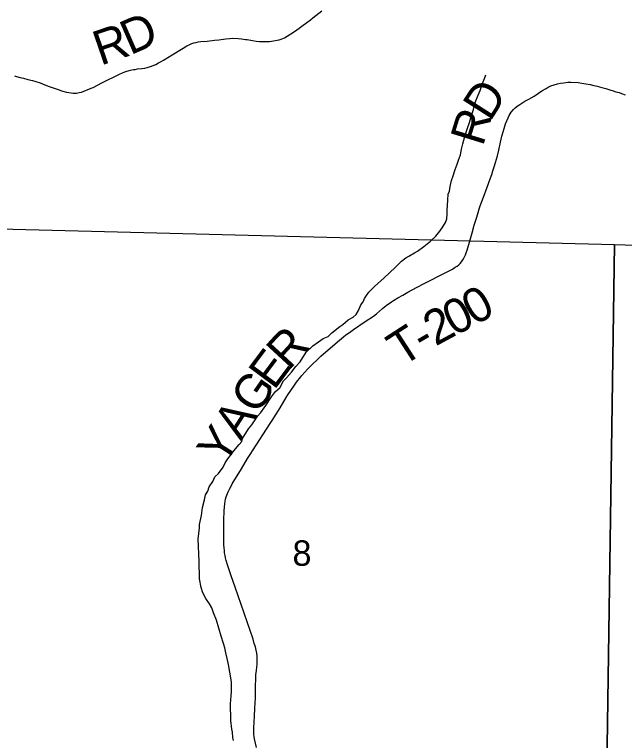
# Model space of a CAD drawing. Extents: x -1.2 to 34, y -8.5 to 22.
# Drawn here: x 3.451 to 4.454, y 15.827 to 17.02 of the extents above; entities that cross this region are included whole.
import ezdxf

# ---------------------------------------------------------------- set-up
doc = ezdxf.new("R2010")
doc.units = 0
for name, color, linetype in [('GM_X_Minor_River', 7, 'Continuous'), ('GM_X_Section', 7, 'Continuous'), ('GM_X_Section_Text', 7, 'Continuous'), ('GM_X_Township_Road', 7, 'Continuous'), ('GM_X_Township_Road_Text', 7, 'Continuous')]:
    doc.layers.add(name, color=color, linetype=linetype)

msp = doc.modelspace()

# ---------------------------------------------------------------- linework, layer by layer
at = {"layer": 'GM_X_Minor_River'}
for points in [[(4.213, 16.8877), (4.2163, 16.895), (4.2203, 16.9068), (4.2236, 16.9149), (4.2257, 16.921)], [(3.7988, 15.9711), (3.7968, 15.9795), (3.7948, 15.9863), (3.7912, 15.9984), (3.7833, 16.0249), (3.7785, 16.0367), (3.7754, 16.045), (3.7719, 16.0518), (3.7657, 16.0604), (3.7606, 16.0699), (3.7579, 16.0786), (3.7554, 16.093), (3.755, 16.1216), (3.7544, 16.1333), (3.7538, 16.1467), (3.7533, 16.1581), (3.7553, 16.1764), (3.7556, 16.1821), (3.7584, 16.197), (3.7605, 16.21), (3.7637, 16.2226), (3.7651, 16.2306), (3.7688, 16.2367), (3.7714, 16.244), (3.7773, 16.2528), (3.7806, 16.2605), (3.7866, 16.2659), (3.794, 16.2763), (3.7973, 16.2836), (3.801, 16.2886), (3.8118, 16.3029), (3.8203, 16.3133), (3.8248, 16.3183), (3.8262, 16.3233), (3.8358, 16.3394), (3.8411, 16.3456), (3.8514, 16.3609), (3.8563, 16.366), (3.8641, 16.3779), (3.8737, 16.3917), (3.88, 16.4006), (3.8871, 16.4068), (3.8934, 16.4183), (3.8982, 16.4233), (3.9064, 16.4326), (3.9139, 16.4415), (3.921, 16.4496), (3.9306, 16.4653), (3.9418, 16.4758), (3.9508, 16.4824), (3.9586, 16.4875), (3.9669, 16.491), (3.9729, 16.4968), (3.986, 16.5073), (3.9909, 16.5108), (3.9998, 16.5182), (4.0081, 16.5229), (4.013, 16.5271), (4.0167, 16.534), (4.0203, 16.5432), (4.0244, 16.5482), (4.0266, 16.5536), (4.0299, 16.5586), (4.0336, 16.564), (4.043, 16.5733), (4.0587, 16.5876), (4.077, 16.6042), (4.0874, 16.6147), (4.0945, 16.6205), (4.0994, 16.6229), (4.1084, 16.6287), (4.1137, 16.6315), (4.1242, 16.6388), (4.135, 16.6478), (4.1436, 16.6559), (4.1503, 16.664), (4.1551, 16.6713), (4.1596, 16.6786), (4.1618, 16.6843), (4.1624, 16.6927), (4.1623, 16.6984), (4.1626, 16.7068), (4.1632, 16.7152), (4.1642, 16.7251), (4.166, 16.7301), (4.1671, 16.7373), (4.1696, 16.7473), (4.1721, 16.7549), (4.1757, 16.7653), (4.179, 16.7741), (4.1812, 16.781), (4.1841, 16.7894), (4.1859, 16.7989), (4.188, 16.8077), (4.192, 16.8219), (4.1952, 16.8318), (4.1988, 16.8429), (4.201, 16.8502), (4.2054, 16.864), (4.2082, 16.8754), (4.213, 16.8877)], [(3.8111, 15.827), (3.8103, 15.832), (3.8094, 15.8411), (3.8086, 15.846), (3.8069, 15.8601), (3.8065, 15.8879), (3.8068, 15.8936), (3.8074, 15.9012), (3.8077, 15.9069), (3.808, 15.9123), (3.8079, 15.9176), (3.8082, 15.9237), (3.8053, 15.9396), (3.8029, 15.9521), (3.8008, 15.962), (3.7988, 15.9711)]]:
    msp.add_lwpolyline(points, dxfattribs=at)
at = {"layer": 'GM_X_Section'}
msp.add_lwpolyline([(3.4269, 16.668), (4.4375, 16.6421), (4.4223, 15.6306), (3.4107, 15.6483)], close=True, dxfattribs=at)
msp.add_lwpolyline([(5.4357, 16.2314), (5.428, 15.6979), (5.4262, 15.6104), (4.4223, 15.6306), (4.4375, 16.6421), (5.3129, 16.6148)], dxfattribs=at)
at = {"layer": 'GM_X_Township_Road'}
for points in [[(3.8585, 16.9757), (3.8646, 16.9756), (3.8705, 16.9759), (3.8767, 16.9766), (3.8828, 16.9777), (3.8861, 16.9785), (3.8896, 16.9796), (3.8923, 16.9806), (3.8952, 16.982), (3.8996, 16.9845), (3.9056, 16.9883), (3.9132, 16.9934), (3.9315, 17.0068), (3.9375, 17.0112), (3.9417, 17.0147), (3.9562, 17.0263)], [(3.4512, 16.9196), (3.4547, 16.9184), (3.4608, 16.9168), (3.4664, 16.9153), (3.4735, 16.9135), (3.4808, 16.9119), (3.4865, 16.9103), (3.4934, 16.9077), (3.501, 16.9048), (3.5084, 16.902), (3.5245, 16.8961), (3.5287, 16.8947), (3.5367, 16.8926), (3.5406, 16.8918), (3.5443, 16.8912), (3.5475, 16.8909), (3.5504, 16.8908), (3.5532, 16.8909), (3.5555, 16.8912), (3.5578, 16.8917), (3.5612, 16.8927), (3.5776, 16.899), (3.5808, 16.9004), (3.595, 16.9077), (3.6238, 16.9221), (3.629, 16.9245), (3.6329, 16.9261), (3.6358, 16.927), (3.6419, 16.9286), (3.6467, 16.9295), (3.6494, 16.9299), (3.6536, 16.9306), (3.6605, 16.9314), (3.6656, 16.9322), (3.6695, 16.9332), (3.6748, 16.9349), (3.6794, 16.9364), (3.6834, 16.9382), (3.6879, 16.9406), (3.6922, 16.943), (3.6961, 16.9453), (3.7104, 16.954), (3.7284, 16.965), (3.7345, 16.9685), (3.7395, 16.9711), (3.743, 16.9726), (3.7461, 16.9737), (3.7494, 16.9744), (3.7534, 16.9751), (3.7574, 16.9756), (3.7678, 16.9765), (3.7798, 16.9777), (3.787, 16.9787), (3.7984, 16.9801), (3.8045, 16.9807), (3.8093, 16.981), (3.819, 16.9807), (3.8243, 16.9802), (3.8309, 16.9793), (3.8335, 16.9789), (3.8366, 16.9784), (3.8395, 16.9779), (3.8427, 16.9772), (3.8487, 16.9764), (3.8537, 16.976), (3.8585, 16.9757)], [(3.849, 15.8157), (3.8457, 15.8299), (3.845, 15.8338), (3.8446, 15.8368), (3.8445, 15.8396), (3.8446, 15.8484), (3.845, 15.8574), (3.8455, 15.867), (3.8462, 15.8799), (3.8467, 15.8898), (3.8471, 15.8964), (3.8474, 15.908), (3.8475, 15.9175), (3.8477, 15.9273), (3.8481, 15.9351), (3.8488, 15.9423), (3.8496, 15.9478), (3.8499, 15.9523), (3.8503, 15.9575), (3.85, 15.9659), (3.8493, 15.9706), (3.8484, 15.9755), (3.8472, 15.9808), (3.8454, 15.9867), (3.8434, 15.9934), (3.8139, 16.0791), (3.8075, 16.0977), (3.8019, 16.1143), (3.7994, 16.1231), (3.7983, 16.1275), (3.7973, 16.1312), (3.7966, 16.1356), (3.7962, 16.1395), (3.7958, 16.1438), (3.7956, 16.1488), (3.7953, 16.1565), (3.7955, 16.1892), (3.7958, 16.2045), (3.7962, 16.2104), (3.7968, 16.2158), (3.7974, 16.2207), (3.7982, 16.2239), (3.7994, 16.2276), (3.8026, 16.2356), (3.8047, 16.2402), (3.8072, 16.2453), (3.8092, 16.2489), (3.8109, 16.2519), (3.8144, 16.2578), (3.8188, 16.2647), (3.8226, 16.2709), (3.8281, 16.28), (3.8344, 16.2903), (3.8399, 16.299), (3.8426, 16.303), (3.8712, 16.3478), (3.8747, 16.3532), (3.8877, 16.374), (3.8977, 16.3906), (3.9006, 16.3951), (3.9054, 16.4025), (3.9105, 16.4096), (3.9149, 16.4158), (3.9217, 16.4245), (3.9237, 16.4268), (3.9335, 16.4377), (3.9383, 16.4426), (3.9512, 16.4554), (3.9546, 16.4586), (3.9823, 16.4824), (3.9918, 16.4904), (3.9959, 16.4935), (4.0016, 16.4976), (4.0086, 16.5025), (4.0276, 16.5154), (4.041, 16.5244), (4.046, 16.5285), (4.0561, 16.537), (4.0621, 16.5417), (4.0707, 16.5479), (4.0742, 16.5503), (4.0813, 16.5546), (4.0895, 16.5591), (4.0979, 16.5638), (4.113, 16.5721), (4.1234, 16.5773), (4.1613, 16.597), (4.1708, 16.6019), (4.1757, 16.6047), (4.1785, 16.6066), (4.1815, 16.609), (4.1834, 16.6108), (4.1858, 16.6136), (4.1879, 16.6168), (4.1902, 16.6206), (4.1923, 16.625), (4.1937, 16.6285), (4.1951, 16.6328), (4.2001, 16.6499), (4.2033, 16.6615), (4.2068, 16.6738), (4.2108, 16.687), (4.2132, 16.6948), (4.2155, 16.7023), (4.2165, 16.7055), (4.2218, 16.7199), (4.228, 16.7366), (4.2331, 16.7502), (4.2356, 16.7574), (4.2376, 16.7633), (4.2398, 16.7699), (4.2419, 16.7769), (4.2435, 16.7824), (4.245, 16.788), (4.247, 16.797), (4.2499, 16.8105), (4.2521, 16.82), (4.2542, 16.8273), (4.2559, 16.833), (4.2583, 16.8403), (4.2602, 16.8454), (4.2623, 16.8504), (4.2643, 16.8541), (4.2676, 16.8594), (4.2711, 16.8639), (4.2739, 16.8668), (4.2772, 16.8695), (4.2819, 16.8724), (4.2901, 16.8775), (4.2965, 16.8811), (4.3051, 16.8861), (4.3124, 16.8909), (4.3178, 16.8946), (4.325, 16.8988), (4.3284, 16.9008), (4.3327, 16.9028), (4.3379, 16.9048), (4.3434, 16.9064), (4.3486, 16.9074), (4.3538, 16.9081), (4.3607, 16.9088), (4.3655, 16.9089), (4.3774, 16.9084), (4.3838, 16.9075), (4.3904, 16.9063), (4.3972, 16.905), (4.4035, 16.9035), (4.4089, 16.9022), (4.4165, 16.9001), (4.4231, 16.8983), (4.4295, 16.8964), (4.4351, 16.8947), (4.4396, 16.8933), (4.4447, 16.8917), (4.4485, 16.8904), (4.4546, 16.8883)]]:
    msp.add_lwpolyline(points, dxfattribs=at)

# ---------------------------------------------------------------- texts
at = {"layer": 'GM_X_Section_Text'}
msp.add_text('8', height=0.0419, rotation=0, dxfattribs=at).set_placement((3.9082, 16.1142))
at = {"layer": 'GM_X_Township_Road_Text'}
for s, rotation, p in [('D', 23.6916, (3.6415, 16.9528)), ('R', 18.9527, (3.5927, 16.9358)), ('D', 57.4042, (4.2329, 16.8431)), ('R', 72.9, (4.2209, 16.8021)), ('0', 29.7488, (4.2074, 16.5081)), ('0', 26.8688, (4.1734, 16.4909)), ('2', 28.3957, (4.143, 16.4744)), ('T', 32.8806, (4.0881, 16.4403)), ('R', 47.3603, (3.9023, 16.4343)), ('-', 29.8833, (4.1231, 16.463)), ('E', 53.3247, (3.8779, 16.4014)), ('G', 55.2434, (3.8497, 16.3607)), ('A', 57.2076, (3.8229, 16.3191)), ('Y', 57.437, (3.796, 16.277))]:
    msp.add_text(s, height=0.0568, rotation=rotation, dxfattribs=at).set_placement(p)

doc.saveas('drawing.dxf')
